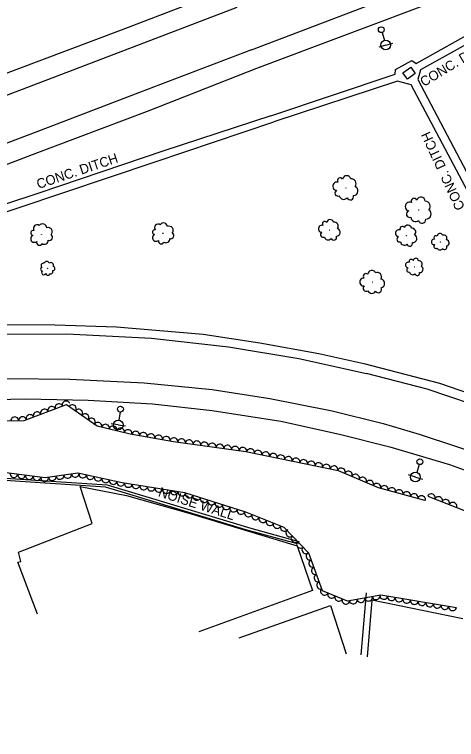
# Model space of a CAD drawing. Extents: x 1722896 to 1754269, y 648279 to 666297.
# Drawn here: x 1746191.7 to 1746419.9, y 651732.7 to 652107.5 of the extents above; entities that cross this region are included whole.
import ezdxf

# ---------------------------------------------------------------- set-up
doc = ezdxf.new("R2010")
doc.units = 0
for name, color, linetype in [('DESIGN - CENTERLINE - Proposed', 7, 'Continuous'), ('DESIGN - CENTERLINE - Proposed Text', 7, 'Continuous'), ('DESIGN - SCRATCH - User 1', 7, 'Continuous'), ('SURVEY - CENTERLINE - Preliminary Text', 7, 'Continuous'), ('SURVEY - CONTOURS - Intermediate with optional Text', 7, 'Continuous'), ('SURVEY - DRAINAGE - Natural Features', 7, 'Continuous'), ('SURVEY - DTM - Breaklines', 7, 'Continuous'), ('SURVEY - VEGETATION - Features with Text', 7, 'Continuous')]:
    doc.layers.add(name, color=color, linetype=linetype)

msp = doc.modelspace()

# ---------------------------------------------------------------- linework, layer by layer
at = {"layer": 'DESIGN - CENTERLINE - Proposed'}
for points in [[(1746324.15, 652055.18), (1746388.28, 652076.72), (1746388.52, 652079.12), (1746396.93, 652083.79), (1746399.19, 652082.1), (1746432.29, 652100.8), (1746434.52, 652097.25), (1746401.39, 652078.86), (1746399.95, 652073.87), (1746438.47, 652000.59), (1746451.93, 651976.59), (1746447.77, 651974.48), (1746396.46, 652071.19), (1746389.51, 652073.01), (1746325.67, 652052.07)], [(1746324.15, 652055.18), (1746268.8, 652036.95), (1746204.17, 652015.1), (1746148.36, 651996.68), (1746084.92, 651975.83), (1746042.44, 651961.85), (1746043.37, 651958.29), (1746084.77, 651971.71), (1746133.25, 651987.69), (1746193.63, 652007.53), (1746264.39, 652031.34), (1746325.67, 652052.07)]]:
    msp.add_lwpolyline(points, dxfattribs=at)
at = {"layer": 'DESIGN - CENTERLINE - Proposed Text'}
for points in [[(1746203.56, 651797.43), (1746193.41, 651824.4), (1746194.92, 651824.68), (1746193.67, 651829.5), (1746231.73, 651844.44), (1746225.58, 651863.47), (1746249.44, 651858.91), (1746281.13, 651849.9), (1746337.58, 651832.88), (1746345.51, 651809.81), (1746286.91, 651788.32)], [(1746370.66, 651776.41), (1746373.49, 651808.48)], [(1746370.66, 651776.41), (1746373.49, 651808.48)]]:
    msp.add_lwpolyline(points, dxfattribs=at)
at = {"layer": 'DESIGN - SCRATCH - User 1'}
msp.add_lwpolyline([(1745978.18, 651827.26), (1745977.95, 651828.12), (1746026.54, 651845.2), (1746075.42, 651862.09), (1746141.72, 651882.18), (1746184.21, 651868.03), (1746239.48, 651864.31), (1746313.75, 651841.95), (1746338.59, 651834.98), (1746337.82, 651833.93), (1746311.07, 651841.12), (1746245.07, 651861.27), (1746238.75, 651863.19), (1746184.2, 651866.85), (1746141.62, 651881.06), (1746066.83, 651858.16), (1746023.09, 651842.91), (1745978.18, 651827.26)], dxfattribs=at)
at = {"layer": 'SURVEY - CENTERLINE - Preliminary Text'}
for points in [[(1746314.05, 652089.26), (1746399.62, 652122.05)], [(1746303.01, 652121.12), (1746246.8, 652099.43), (1746177.57, 652073.32), (1746119.71, 652051.16), (1746070.06, 652032.29), (1746003.82, 652007.02), (1745946.32, 651984.75), (1745890.56, 651963.9), (1745819.38, 651936.83), (1745752.62, 651913.08), (1745685.92, 651891.02), (1745622.97, 651873.11), (1745559.62, 651857.03), (1745487.15, 651840.76), (1745421.62, 651829.19), (1745395.03, 651824.97)], [(1746409.2, 652114.44), (1746364.29, 652097.56), (1746316.72, 652079.62)], [(1745399.36, 651815.27), (1745411.88, 651816.91), (1745465.34, 651825.96), (1745515.9, 651836.04), (1745567.23, 651847.52), (1745611.74, 651858.83), (1745670.74, 651875.27), (1745730.52, 651894.1), (1745795.37, 651917.02), (1745856.46, 651939.83), (1745930.5, 651967.03), (1746019.22, 652001.64), (1746092.33, 652029.34), (1746160.94, 652055.71), (1746221.98, 652078.96), (1746306.63, 652111.37)], [(1746314.05, 652089.26), (1746256.2, 652067.24), (1746203.16, 652046.87), (1746138.18, 652022.14), (1746074.46, 651998.01), (1746018.78, 651976.67), (1745958.21, 651953.98), (1745886.52, 651926.14), (1745829.56, 651904.86), (1745773.43, 651884.51), (1745720.17, 651866.71), (1745653.05, 651846.14), (1745596.51, 651831.05), (1745526.95, 651814.64), (1745465.5, 651802.25), (1745413.61, 651793.89), (1745409.28, 651793.09)], [(1746316.72, 652079.62), (1746260.26, 652057.38), (1746200.81, 652034.88), (1746142.84, 652012.73), (1746084.63, 651990.39), (1746026.29, 651968.44), (1745969.65, 651946.43), (1745911.56, 651924.86), (1745860.37, 651905.49)], [(1745810.06, 651870.74), (1745913.06, 651897.24), (1745994.03, 651917.84), (1746063.33, 651933.76), (1746113.75, 651942.16), (1746146.77, 651945.32), (1746179.22, 651947.21), (1746212.52, 651947), (1746244.39, 651946.1), (1746289.12, 651942.21), (1746318.4, 651937.83), (1746348.78, 651932.26), (1746372.09, 651927.06)], [(1745411.5, 651788.12), (1745440.76, 651790.19), (1745487.3, 651796.04), (1745530.76, 651802.48), (1745569.12, 651808.93), (1745605.18, 651816.28), (1745656.62, 651827.53), (1745714.9, 651841.58), (1745765.32, 651854.54), (1745849.08, 651876.07), (1745913.35, 651892.8), (1745953.64, 651903.18), (1746015.54, 651918.12), (1746059.03, 651927.81), (1746089.39, 651933.47), (1746132.89, 651939.52), (1746176.75, 651942.33), (1746218.67, 651942.41), (1746262.45, 651940.09), (1746302.26, 651935.65), (1746338.56, 651929.58), (1746373.48, 651921.96)], [(1746372.09, 651927.06), (1746411.2, 651916.88), (1746437.71, 651907.77), (1746483.36, 651890.32), (1746521.03, 651875.14), (1746547.95, 651865.27), (1746570.72, 651858.03), (1746592.35, 651851.92), (1746611.84, 651847.44), (1746631.6, 651844.01), (1746653.23, 651842.83), (1746671.13, 651843.39), (1746684.08, 651845.2), (1746701.69, 651849.94), (1746724.94, 651857.69), (1746760.26, 651870.97), (1746797.54, 651885.3), (1746830.11, 651897.43), (1746864.84, 651910.42)], [(1745410.03, 651764.7), (1745430.6, 651766.35), (1745497.55, 651773.98), (1745583.84, 651788.31), (1745675.68, 651808.49), (1745762.43, 651830.05), (1745846.17, 651851.86), (1745926.3, 651872.36), (1745991.26, 651888.89), (1746055.46, 651903.42), (1746108.61, 651913.15), (1746154.41, 651917.94), (1746187.75, 651919.35), (1746220.25, 651918.99), (1746258.58, 651917.01), (1746293.76, 651913.66), (1746323.53, 651908.97), (1746355.7, 651902.68), (1746382.02, 651896.03)], [(1746753, 651863.84), (1746709.29, 651847.23), (1746685.82, 651840.8), (1746663.61, 651838.05), (1746640.25, 651838.55), (1746613.79, 651842.51), (1746577.56, 651850.75), (1746542.18, 651862.78), (1746486.28, 651884.64), (1746439.39, 651902.11), (1746404.87, 651913.82), (1746373.48, 651921.96)], [(1745897.07, 651847.81), (1745909.99, 651855.68), (1745919.84, 651859.82), (1745960.29, 651870.26), (1746009.85, 651882.18), (1746073.98, 651896.1), (1746119.31, 651903.48), (1746159.23, 651907.98), (1746197.36, 651908.75), (1746229.73, 651908.08), (1746262.87, 651906.22), (1746293.8, 651902.71), (1746329.16, 651897.33), (1746359.58, 651890.61), (1746385.44, 651884.03)], [(1746382.02, 651896.03), (1746400.67, 651890.54), (1746438.71, 651878.03), (1746471.2, 651865.93), (1746509.43, 651850.36), (1746559.24, 651830.59), (1746579.82, 651824.24), (1746613.08, 651815.31), (1746634.38, 651811.91), (1746658.01, 651809.22), (1746682.78, 651808.73), (1746707.59, 651809.89), (1746728.13, 651812.56), (1746757.66, 651818.29), (1746772.95, 651821.78), (1746802.25, 651829.76), (1746828.05, 651836.33), (1746846.78, 651838.27), (1746860.54, 651837.63), (1746876.06, 651833.18), (1746889, 651827.05), (1746901.88, 651817.4), (1746915.89, 651802.28), (1746927.54, 651786.56)], [(1746385.44, 651884.03), (1746416.35, 651874.87), (1746456.19, 651860.34), (1746490.03, 651846.37), (1746520.23, 651833.56), (1746550.21, 651822.07), (1746571.17, 651814.67), (1746597.99, 651807.36), (1746626.41, 651802.03), (1746646.8, 651799.4), (1746667.8, 651798.03), (1746685.3, 651797.99), (1746707.24, 651799.27), (1746728.65, 651803.58), (1746750.96, 651808.64), (1746774.36, 651815.97), (1746816.75, 651826.99), (1746831.24, 651829.27), (1746844.99, 651831.14), (1746860.56, 651829.69), (1746871.6, 651827.19), (1746885.47, 651821.56), (1746899.17, 651811)], [(1746423.17, 651795.16), (1746376.26, 651804.78), (1746373.88, 651775.42)], [(1746307.78, 651785.3), (1746354.83, 651802.01), (1746362.9, 651776.97)]]:
    msp.add_lwpolyline(points, dxfattribs=at)
at = {"layer": 'SURVEY - DRAINAGE - Natural Features'}
msp.add_line((1746395.47, 652077.14), (1746395.47, 652077.14), dxfattribs=at)
msp.add_lwpolyline([(1746394.59, 652074.06), (1746392.27, 652077.32), (1746396.35, 652080.21), (1746398.66, 652076.95), (1746394.59, 652074.06)], dxfattribs=at)
at = {"layer": 'SURVEY - DTM - Breaklines'}
for p, q in [((1746381.54, 652098.2), (1746382.73, 652094.12)), ((1746383.42, 652091.72), (1746379.82, 652090.67)), ((1746383.42, 652091.72), (1746387.03, 652092.76)), ((1746246.18, 651902.01), (1746245.59, 651897.81)), ((1746245.24, 651895.33), (1746241.52, 651895.86)), ((1746245.24, 651895.33), (1746248.95, 651894.8)), ((1746400.63, 651874.85), (1746399.43, 651870.78)), ((1746398.72, 651868.38), (1746395.12, 651869.44)), ((1746398.72, 651868.38), (1746402.32, 651867.32))]:
    msp.add_line(p, q, dxfattribs=at)
for centre, radius in [((1746381.12, 652099.64), 1.5), ((1746383.42, 652091.72), 2.5), ((1746246.39, 651903.5), 1.5), ((1746245.24, 651895.33), 2.5), ((1746401.05, 651876.29), 1.5), ((1746398.72, 651868.38), 2.5)]:
    msp.add_circle(centre, radius, dxfattribs=at)
at = {"layer": 'SURVEY - VEGETATION - Features with Text'}
for points in [[(1745891.22, 651832.63), (1745910.88, 651846.94), (1745951.5, 651852.91), (1746004.57, 651865.67), (1746052.52, 651878.5), (1746089.02, 651887.58), (1746136.14, 651898.08), (1746164.83, 651897.07), (1746196.71, 651897.66), (1746218.62, 651905.9), (1746234.35, 651894.86), (1746251.36, 651890.66), (1746273.82, 651886.83), (1746311.24, 651881.6), (1746358.87, 651871.84), (1746379.47, 651862.92), (1746403.44, 651856.37)], [(1746419.89, 651800.85), (1746380.84, 651807.32), (1746363.74, 651804.19), (1746350.79, 651809.61), (1746343.68, 651829.01), (1746331.02, 651842.26), (1746311.1, 651850.22), (1746279.61, 651860.25), (1746247.2, 651865.47), (1746224.44, 651870.45), (1746207.44, 651867.99), (1746184.79, 651870.9)], [(1746405.11, 651858.52), (1746442.88, 651843.75), (1746467.51, 651834.57), (1746503.43, 651816.78), (1746533.56, 651808.1), (1746545.24, 651804.46), (1746571.06, 651794.19), (1746607.28, 651783.11), (1746636.21, 651778.59), (1746666.04, 651778.59), (1746700.07, 651780.27), (1746711.55, 651753.54), (1746711.89, 651744.4), (1746742.85, 651743.9), (1746765.96, 651732.7)]]:
    msp.add_lwpolyline(points, dxfattribs=at)
for centre, radius in [((1746362.81, 652017.8), 0.0742), ((1746400.49, 652006.45), 0.0789), ((1746268.31, 651994.42), 0.065), ((1746354.48, 651996.03), 0.0635), ((1746205.62, 651993.82), 0.0667), ((1746394.19, 651993.22), 0.064), ((1746411.75, 651989.93), 0.0509), ((1746208.68, 651976.29), 0.0433), ((1746398.35, 651977.04), 0.0525), ((1746376.61, 651969.13), 0.0716)]:
    msp.add_circle(centre, radius, dxfattribs=at)
for centre, radius, start, end in [((1746363.22, 652022.03), 2.13, 12.2221, 169.011), ((1746358.14, 652018.77), 2.12, 74.3589, 267.7786), ((1746359.93, 652021.61), 1.46, 34.3382, 213.0839), ((1746365.67, 652020.09), 2.42, 321.2748, 98.7991), ((1746358.79, 652015.21), 1.61, 116.9776, 294.2967), ((1746366.65, 652016.34), 2.41, 272.1706, 68.0091), ((1746361.68, 652014.23), 2.29, 192.2646, 319.1103), ((1746365.05, 652013.41), 1.77, 202.4235, 17.4238), ((1746401.58, 652010.83), 2.26, 3.8263, 160.6153), ((1746395.73, 652008.19), 2.26, 65.9632, 259.3829), ((1746398.06, 652010.9), 1.55, 25.9425, 204.6881), ((1746403.86, 652008.41), 2.58, 312.8791, 90.4033), ((1746395.86, 652004.35), 1.72, 108.5818, 285.901), ((1746404.32, 652004.31), 2.56, 263.7749, 59.6134), ((1746398.76, 652002.86), 2.43, 183.8689, 310.7146), ((1746402.17, 652001.47), 1.89, 194.0278, 9.0281), ((1746203.33, 651996.88), 1.91, 54.7039, 211.4928), ((1746206.13, 651997.08), 2.18, 3.7566, 141.2808), ((1746265.92, 651997.27), 1.86, 57.7467, 214.5356), ((1746268.64, 651997.61), 2.12, 6.7994, 144.3236), ((1746271.59, 651995.93), 2.11, 317.6952, 113.5337), ((1746350.45, 651996.72), 1.82, 76.4062, 269.8259), ((1746351.9, 651999.2), 1.25, 36.3855, 215.1312), ((1746354.7, 651999.66), 1.82, 14.2694, 171.0583), ((1746356.85, 651998.08), 2.07, 323.3221, 100.8463), ((1746391.99, 651996.7), 1.26, 29.5823, 208.3279), ((1746394.84, 651996.83), 1.83, 7.4661, 164.2551), ((1746201.4, 651994.6), 1.31, 76.82, 255.5656), ((1746209.06, 651995.19), 2.16, 314.6524, 110.4909), ((1746264.16, 651994.96), 1.28, 79.8628, 258.6085), ((1746272.44, 651993.12), 1.56, 247.9481, 62.9484), ((1746351.11, 651993.69), 1.38, 119.0249, 296.344), ((1746357.81, 651994.9), 2.06, 274.2179, 70.0564), ((1746390.24, 651994.39), 1.83, 69.603, 263.0227), ((1746396.81, 651994.99), 2.09, 316.5189, 94.0431), ((1746411.47, 651992.83), 1.46, 23.2116, 180.0005), ((1746201.94, 651991.63), 1.91, 116.8407, 310.2604), ((1746207.05, 651990.77), 2.06, 234.7464, 1.5921), ((1746209.78, 651992.28), 1.59, 244.9053, 59.9056), ((1746264.84, 651992.09), 1.86, 119.8835, 313.3032), ((1746267.46, 651990.31), 1.42, 162.5022, 339.8213), ((1746269.86, 651991.52), 2.01, 237.7892, 4.6349), ((1746353.62, 651992.94), 1.96, 194.3119, 321.1576), ((1746356.53, 651992.34), 1.52, 204.4708, 19.4711), ((1746390.54, 651991.29), 1.39, 112.2217, 289.5408), ((1746397.39, 651991.7), 2.08, 267.4147, 63.2532), ((1746408.47, 651989.97), 1.46, 85.3484, 278.7681), ((1746409.31, 651992.12), 1, 45.3277, 224.0734), ((1746413.37, 651991.84), 1.66, 332.2643, 109.7885), ((1746414.53, 651989.45), 1.65, 283.1601, 78.9986), ((1746204.53, 651989.67), 1.45, 159.4594, 336.7785), ((1746392.97, 651990.23), 1.97, 187.5087, 314.3544), ((1746395.8, 651989.29), 1.53, 197.6676, 12.6679), ((1746409.38, 651987.66), 1.11, 127.9671, 305.2862), ((1746411.46, 651987.38), 1.57, 203.2541, 330.0998), ((1746413.83, 651987.26), 1.22, 213.413, 28.4133), ((1746208.31, 651978.39), 1.41, 22.7795, 160.3038), ((1746210.5, 651977.85), 1.4, 333.6754, 129.5138), ((1746395.11, 651978), 1.5, 69.6076, 263.0273), ((1746396.54, 651979.9), 1.03, 29.5869, 208.3325), ((1746398.89, 651980), 1.5, 7.4707, 164.2597), ((1746400.5, 651978.49), 1.71, 316.5235, 94.0477), ((1746205.93, 651975.87), 0.852, 95.8429, 274.5886), ((1746206.63, 651977.68), 1.24, 73.7268, 230.5157), ((1746211.56, 651976.21), 1.04, 263.9283, 78.9285), ((1746395.36, 651975.45), 1.14, 112.2262, 289.5454), ((1746400.98, 651975.79), 1.7, 267.4193, 63.2578), ((1746206.88, 651974.16), 1.24, 135.8636, 329.2833), ((1746208.89, 651973.5), 0.942, 178.4823, 355.8014), ((1746210.2, 651974.71), 1.34, 253.7693, 20.615), ((1746373.18, 651972.2), 1.41, 45.3869, 224.1326), ((1746376.22, 651973.21), 2.05, 23.2708, 180.0597), ((1746378.89, 651971.82), 2.34, 332.3235, 109.8477), ((1746397.35, 651974.59), 1.62, 187.5133, 314.359), ((1746399.67, 651973.81), 1.26, 197.6722, 12.6725), ((1746372, 651969.18), 2.05, 85.4076, 278.8273), ((1746380.52, 651968.46), 2.32, 283.2193, 79.0578), ((1746373.28, 651965.93), 1.56, 128.0263, 305.3454), ((1746376.21, 651965.54), 2.21, 203.3133, 330.159), ((1746379.55, 651965.38), 1.71, 213.4722, 28.4725)]:
    msp.add_arc(centre, radius, start, end, dxfattribs=at)
for centre, major_axis in [((1746218.33, 651905.79), (1.87, 0.7)), ((1746210.84, 651902.98), (1.87, 0.7)), ((1746214.59, 651904.38), (1.87, 0.7)), ((1746221.64, 651903.78), (1.64, -1.15)), ((1746199.61, 651898.75), (1.87, 0.7)), ((1746203.36, 651900.16), (1.87, 0.7)), ((1746207.1, 651901.57), (1.87, 0.7)), ((1746224.92, 651901.49), (1.64, -1.15)), ((1746228.19, 651899.19), (1.64, -1.15)), ((1746191.81, 651897.57), (2, 0.04)), ((1746195.81, 651897.64), (2, 0.04)), ((1746231.46, 651896.89), (1.64, -1.15)), ((1746234.81, 651894.75), (1.94, -0.48)), ((1746238.69, 651893.79), (1.94, -0.48)), ((1746242.58, 651892.83), (1.94, -0.48)), ((1746246.46, 651891.87), (1.94, -0.48)), ((1746250.34, 651890.91), (1.94, -0.48)), ((1746254.27, 651890.16), (1.97, -0.34)), ((1746258.21, 651889.49), (1.97, -0.34)), ((1746262.16, 651888.82), (1.97, -0.34)), ((1746266.1, 651888.15), (1.97, -0.34)), ((1746270.04, 651887.48), (1.97, -0.34)), ((1746273.99, 651886.81), (1.98, -0.28)), ((1746277.95, 651886.25), (1.98, -0.28)), ((1746281.91, 651885.7), (1.98, -0.28)), ((1746285.87, 651885.15), (1.98, -0.28)), ((1746289.83, 651884.59), (1.98, -0.28)), ((1746293.79, 651884.04), (1.98, -0.28)), ((1746297.76, 651883.48), (1.98, -0.28)), ((1746301.72, 651882.93), (1.98, -0.28)), ((1746305.68, 651882.37), (1.98, -0.28)), ((1746309.64, 651881.82), (1.98, -0.28)), ((1746313.58, 651881.12), (1.96, -0.4)), ((1746317.49, 651880.32), (1.96, -0.4)), ((1746321.41, 651879.51), (1.96, -0.4)), ((1746325.33, 651878.71), (1.96, -0.4)), ((1746329.25, 651877.91), (1.96, -0.4)), ((1746333.17, 651877.11), (1.96, -0.4)), ((1746337.09, 651876.3), (1.96, -0.4)), ((1746341.01, 651875.5), (1.96, -0.4)), ((1746344.92, 651874.7), (1.96, -0.4)), ((1746348.84, 651873.89), (1.96, -0.4)), ((1746352.76, 651873.09), (1.96, -0.4)), ((1746356.68, 651872.29), (1.96, -0.4)), ((1746223.07, 651870.25), (-1.98, -0.29)), ((1746360.49, 651871.14), (1.84, -0.79)), ((1746364.16, 651869.55), (1.84, -0.79)), ((1746191.36, 651870.06), (-1.98, 0.25)), ((1746195.33, 651869.55), (-1.98, 0.25)), ((1746199.3, 651869.04), (-1.98, 0.25)), ((1746203.26, 651868.53), (-1.98, 0.25)), ((1746207.23, 651868.02), (-1.98, 0.25)), ((1746211.19, 651868.54), (-1.98, -0.29)), ((1746215.15, 651869.11), (-1.98, -0.29)), ((1746219.11, 651869.68), (-1.98, -0.29)), ((1746226.99, 651869.89), (-1.95, 0.43)), ((1746230.9, 651869.03), (-1.95, 0.43)), ((1746234.81, 651868.18), (-1.95, 0.43)), ((1746238.72, 651867.32), (-1.95, 0.43)), ((1746242.62, 651866.47), (-1.95, 0.43)), ((1746367.83, 651867.96), (1.84, -0.79)), ((1746371.5, 651866.37), (1.84, -0.79)), ((1746375.17, 651864.78), (1.84, -0.79)), ((1746246.53, 651865.62), (-1.95, 0.43)), ((1746250.47, 651864.94), (-1.97, 0.32)), ((1746254.42, 651864.31), (-1.97, 0.32)), ((1746258.37, 651863.67), (-1.97, 0.32)), ((1746262.32, 651863.04), (-1.97, 0.32)), ((1746378.84, 651863.2), (1.84, -0.79)), ((1746382.67, 651862.05), (1.93, -0.53)), ((1746386.53, 651860.99), (1.93, -0.53)), ((1746266.27, 651862.4), (-1.97, 0.32)), ((1746270.22, 651861.77), (-1.97, 0.32)), ((1746274.17, 651861.13), (-1.97, 0.32)), ((1746278.12, 651860.49), (-1.97, 0.32)), ((1746281.98, 651859.5), (-1.91, 0.61)), ((1746390.39, 651859.94), (1.93, -0.53)), ((1746394.25, 651858.88), (1.93, -0.53)), ((1746398.1, 651857.83), (1.93, -0.53)), ((1746406.97, 651857.79), (1.86, -0.73)), ((1746285.79, 651858.29), (-1.91, 0.61)), ((1746289.61, 651857.07), (-1.91, 0.61)), ((1746293.42, 651855.86), (-1.91, 0.61)), ((1746401.96, 651856.77), (1.93, -0.53)), ((1746410.7, 651856.33), (1.86, -0.73)), ((1746414.42, 651854.88), (1.86, -0.73)), ((1746418.15, 651853.42), (1.86, -0.73)), ((1746297.23, 651854.64), (-1.91, 0.61)), ((1746301.04, 651853.43), (-1.91, 0.61)), ((1746304.85, 651852.22), (-1.91, 0.61)), ((1746308.66, 651851), (-1.91, 0.61)), ((1746312.44, 651849.69), (-1.86, 0.74)), ((1746316.15, 651848.21), (-1.86, 0.74)), ((1746319.87, 651846.72), (-1.86, 0.74)), ((1746323.58, 651845.24), (-1.86, 0.74)), ((1746327.29, 651843.75), (-1.86, 0.74)), ((1746331.01, 651842.26), (-1.86, 0.74)), ((1746333.77, 651839.38), (-1.38, 1.45)), ((1746336.54, 651836.49), (-1.38, 1.45)), ((1746339.3, 651833.59), (-1.38, 1.45)), ((1746342.07, 651830.7), (-1.38, 1.45)), ((1746344.25, 651827.45), (-0.69, 1.88)), ((1746345.63, 651823.7), (-0.69, 1.88)), ((1746347, 651819.94), (-0.69, 1.88)), ((1746348.38, 651816.18), (-0.69, 1.88)), ((1746349.76, 651812.43), (-0.69, 1.88)), ((1746351.71, 651809.23), (-1.84, 0.77)), ((1746355.4, 651807.68), (-1.84, 0.77)), ((1746359.09, 651806.14), (-1.84, 0.77)), ((1746378.46, 651806.88), (-1.97, -0.36)), ((1746382.4, 651807.06), (-1.97, 0.33)), ((1746386.34, 651806.41), (-1.97, 0.33)), ((1746362.78, 651804.59), (-1.84, 0.77)), ((1746366.65, 651804.72), (-1.97, -0.36)), ((1746370.59, 651805.44), (-1.97, -0.36)), ((1746374.52, 651806.16), (-1.97, -0.36)), ((1746390.29, 651805.75), (-1.97, 0.33)), ((1746394.23, 651805.1), (-1.97, 0.33)), ((1746398.18, 651804.44), (-1.97, 0.33)), ((1746402.13, 651803.79), (-1.97, 0.33)), ((1746406.07, 651803.14), (-1.97, 0.33)), ((1746410.02, 651802.48), (-1.97, 0.33)), ((1746413.97, 651801.83), (-1.97, 0.33)), ((1746417.91, 651801.18), (-1.97, 0.33))]:
    msp.add_ellipse(centre, major_axis=major_axis, ratio=0.940188, start_param=0, end_param=3.141593, dxfattribs=at)

# ---------------------------------------------------------------- texts
at = {"layer": 'DESIGN - SCRATCH - User 1'}
msp.add_text('NOISE WALL', height=5, rotation=342.1541, dxfattribs=at).set_placement((1746265.58, 651858.5))
at = {"layer": 'SURVEY - CONTOURS - Intermediate with optional Text'}
for rotation, p in [(31.0531, (1746403.07, 652070)), (114.797, (1746424.4, 652007.69)), (18.5488, (1746204.06, 652017.25))]:
    msp.add_text('CONC. DITCH', height=5, rotation=rotation, dxfattribs=at).set_placement(p)

doc.saveas('drawing.dxf')
